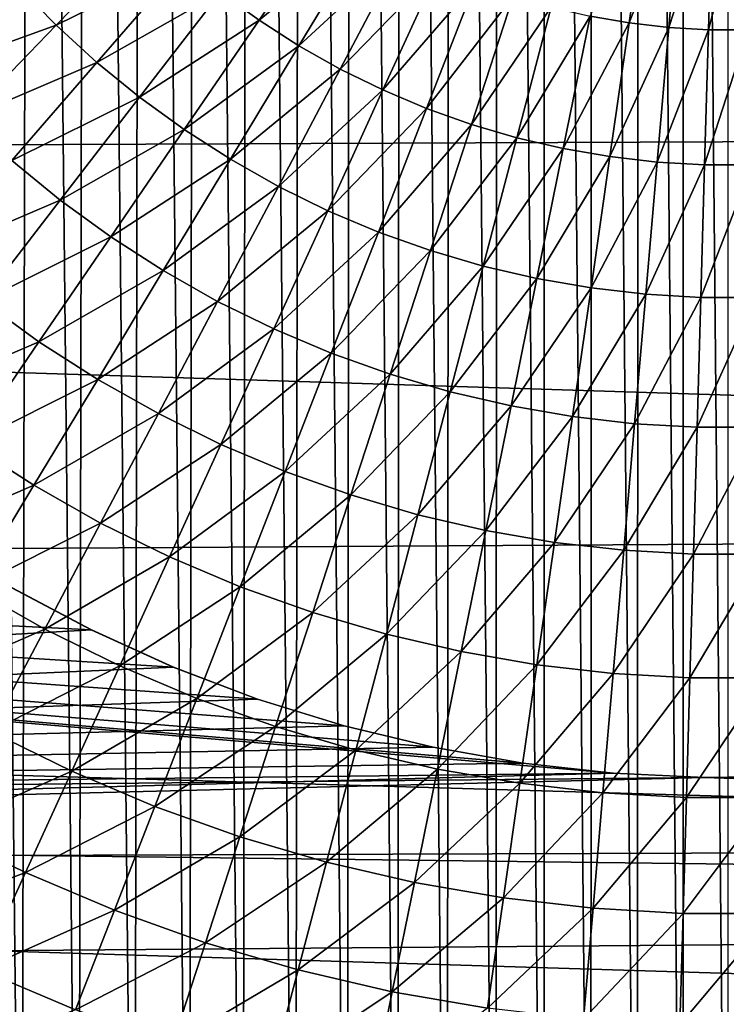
# Model space of a CAD drawing. Header units: millimetres. Extents: x -161 to 161, y -94 to 1149.
# Tile 635 of 656: x 147.45 to 148.8, y -60.73 to -58.86. Entities that reach past the tile are written whole.
import ezdxf

# ---------------------------------------------------------------- set-up
doc = ezdxf.new("R2010")
doc.units = ezdxf.units.MM
doc.header["$LTSCALE"] = 81.481481
for name, color, linetype in [('381', 7, 'CONTINUOUS'), ('383', 7, 'CONTINUOUS'), ('387', 7, 'CONTINUOUS'), ('393', 7, 'CONTINUOUS')]:
    doc.layers.add(name, color=color, linetype=linetype)

msp = doc.modelspace()

# ---------------------------------------------------------------- linework, layer by layer
at = {"layer": '381', "color": 7, "linetype": 'CONTINUOUS', "true_color": 0xaaaaaa}
for points in [[(142.0859, -60.4655, -22.1081), (142.125, -59.7399, -22.1921), (148.5812, -60.2912, -22.1305), (142.0859, -60.4655, -22.1081)], [(148.5812, -60.2912, -22.1305), (142.125, -59.7399, -22.1921), (148.4093, -60.2721, -22.1329), (148.5812, -60.2912, -22.1305)], [(148.4093, -60.2721, -22.1329), (142.125, -59.7399, -22.1921), (148.2379, -60.2417, -22.1366), (148.4093, -60.2721, -22.1329)], [(148.2379, -60.2417, -22.1366), (142.125, -59.7399, -22.1921), (148.0686, -60.2007, -22.1415), (148.2379, -60.2417, -22.1366)], [(148.0686, -60.2007, -22.1415), (142.125, -59.7399, -22.1921), (147.9036, -60.1498, -22.1476), (148.0686, -60.2007, -22.1415)], [(147.9036, -60.1498, -22.1476), (142.125, -59.7399, -22.1921), (147.7434, -60.089, -22.1547), (147.9036, -60.1498, -22.1476)], [(147.7434, -60.089, -22.1547), (142.125, -59.7399, -22.1921), (147.5871, -60.0181, -22.1627), (147.7434, -60.089, -22.1547)], [(147.5871, -60.0181, -22.1627), (142.125, -59.7399, -22.1921), (147.4362, -59.938, -22.1715), (147.5871, -60.0181, -22.1627)], [(148.755, -60.2996, -22.1295), (142.0859, -60.4655, -22.1081), (148.5812, -60.2912, -22.1305), (148.755, -60.2996, -22.1295)], [(160.3087, -60.4047, -22.1161), (142.0859, -60.4655, -22.1081), (148.755, -60.2996, -22.1295), (160.3087, -60.4047, -22.1161)], [(148.9293, -60.297, -22.1298), (160.3087, -60.4047, -22.1161), (148.755, -60.2996, -22.1295), (148.9293, -60.297, -22.1298)], [(160.3087, -61.0268, -22.0267), (142.0859, -60.4655, -22.1081), (160.3087, -60.4047, -22.1161), (160.3087, -61.0268, -22.0267)], [(142.0355, -61.1901, -22.0002), (142.0859, -60.4655, -22.1081), (160.3087, -61.0268, -22.0267), (142.0355, -61.1901, -22.0002)]]:
    msp.add_3dface(points, dxfattribs=at)
at = {"layer": '383', "color": 7, "linetype": 'CONTINUOUS', "true_color": 0xaaaaaa}
for points in [[(156.3175, -58.3044, 20.202), (156.3175, -59.0578, 20.1599), (135.3, -58.3471, 20.9349), (156.3175, -58.3044, 20.202)], [(135.3, -58.3471, 20.9349), (156.3175, -59.0578, 20.1599), (135.3, -59.1431, 20.8895), (135.3, -58.3471, 20.9349)], [(156.3175, -59.0578, 20.1599), (156.3175, -59.8091, 20.0898), (135.3, -59.1431, 20.8895), (156.3175, -59.0578, 20.1599)], [(135.3, -59.1431, 20.8895), (156.3175, -59.8091, 20.0898), (135.3, -59.9367, 20.8139), (135.3, -59.1431, 20.8895)], [(156.3175, -59.8091, 20.0898), (156.3175, -60.5572, 19.9917), (135.3, -59.9367, 20.8139), (156.3175, -59.8091, 20.0898)], [(135.3, -59.9367, 20.8139), (156.3175, -60.5572, 19.9917), (135.3, -60.727, 20.7083), (135.3, -59.9367, 20.8139)], [(147.4366, -59.9382, -20.4871), (141.4033, -60.3731, -20.6442), (147.5875, -60.0182, -20.4723), (147.4366, -59.9382, -20.4871)], [(147.5875, -60.0182, -20.4723), (141.4033, -60.3731, -20.6442), (147.7436, -60.0891, -20.4581), (147.5875, -60.0182, -20.4723)], [(147.7436, -60.0891, -20.4581), (141.4033, -60.3731, -20.6442), (147.9038, -60.1499, -20.4448), (147.7436, -60.0891, -20.4581)], [(147.9038, -60.1499, -20.4448), (141.4033, -60.3731, -20.6442), (148.0686, -60.2007, -20.4325), (147.9038, -60.1499, -20.4448)], [(148.0686, -60.2007, -20.4325), (141.4033, -60.3731, -20.6442), (148.2379, -60.2417, -20.4211), (148.0686, -60.2007, -20.4325)], [(148.2379, -60.2417, -20.4211), (141.4033, -60.3731, -20.6442), (148.4091, -60.2721, -20.4111), (148.2379, -60.2417, -20.4211)], [(148.4091, -60.2721, -20.4111), (141.4033, -60.3731, -20.6442), (148.5809, -60.2912, -20.4024), (148.4091, -60.2721, -20.4111)], [(148.5809, -60.2912, -20.4024), (141.4033, -60.3731, -20.6442), (148.7545, -60.2996, -20.3952), (148.5809, -60.2912, -20.4024)], [(148.7545, -60.2996, -20.3952), (141.4033, -60.3731, -20.6442), (156.3175, -60.5572, -20.0917), (148.7545, -60.2996, -20.3952)], [(148.9287, -60.297, -20.3894), (148.7545, -60.2996, -20.3952), (156.3175, -60.5572, -20.0917), (148.9287, -60.297, -20.3894)], [(141.4033, -60.3731, -20.6442), (141.3535, -61.0744, -20.5376), (156.3175, -60.5572, -20.0917), (141.4033, -60.3731, -20.6442)], [(156.3175, -60.5572, 19.9917), (156.3175, -61.301, 19.8659), (135.3, -60.727, 20.7083), (156.3175, -60.5572, 19.9917)], [(156.3175, -60.5572, -20.0917), (141.3535, -61.0744, -20.5376), (156.3175, -61.3011, -19.9659), (156.3175, -60.5572, -20.0917)], [(135.3, -60.727, 20.7083), (156.3175, -61.301, 19.8659), (135.3, -61.5126, 20.5728), (135.3, -60.727, 20.7083)]]:
    msp.add_3dface(points, dxfattribs=at)
at = {"layer": '387', "color": 7, "linetype": 'CONTINUOUS', "true_color": 0xaaaaaa}
for points in [[(148.5404, -53.0573, 61.95), (148.6271, -62.047, 61.95), (148.6281, -53.053, 61.95), (148.5404, -53.0573, 61.95)], [(148.6271, -62.047, 61.95), (148.7143, -62.0495, 61.95), (148.6281, -53.053, 61.95), (148.6271, -62.047, 61.95)], [(148.6281, -53.053, 61.95), (148.7143, -62.0495, 61.95), (148.7147, -53.0505, 61.95), (148.6281, -53.053, 61.95)], [(148.7143, -62.0495, 61.95), (148.8, -62.05, 61.95), (148.7147, -53.0505, 61.95), (148.7143, -62.0495, 61.95)], [(148.8, -62.05, 61.95), (148.8, -53.05, 61.95), (148.7147, -53.0505, 61.95), (148.8, -62.05, 61.95)], [(148.2702, -53.0812, 61.95), (148.3573, -62.0281, 61.95), (148.3613, -53.0715, 61.95), (148.2702, -53.0812, 61.95)], [(148.3573, -62.0281, 61.95), (148.4485, -62.0362, 61.95), (148.3613, -53.0715, 61.95), (148.3573, -62.0281, 61.95)], [(148.3613, -53.0715, 61.95), (148.4485, -62.0362, 61.95), (148.4513, -53.0635, 61.95), (148.3613, -53.0715, 61.95)], [(148.4485, -62.0362, 61.95), (148.5385, -62.0426, 61.95), (148.4513, -53.0635, 61.95), (148.4485, -62.0362, 61.95)], [(148.4513, -53.0635, 61.95), (148.5385, -62.0426, 61.95), (148.5404, -53.0573, 61.95), (148.4513, -53.0635, 61.95)], [(148.5385, -62.0426, 61.95), (148.6271, -62.047, 61.95), (148.5404, -53.0573, 61.95), (148.5385, -62.0426, 61.95)], [(148.1774, -53.0931, 61.95), (148.2647, -62.0182, 61.95), (148.2702, -53.0812, 61.95), (148.1774, -53.0931, 61.95)], [(148.2647, -62.0182, 61.95), (148.3573, -62.0281, 61.95), (148.2702, -53.0812, 61.95), (148.2647, -62.0182, 61.95)], [(147.9859, -53.1243, 61.95), (148.0741, -61.991, 61.95), (148.0826, -53.1076, 61.95), (147.9859, -53.1243, 61.95)], [(148.0741, -61.991, 61.95), (148.1705, -62.0059, 61.95), (148.0826, -53.1076, 61.95), (148.0741, -61.991, 61.95)], [(148.0826, -53.1076, 61.95), (148.1705, -62.0059, 61.95), (148.1774, -53.0931, 61.95), (148.0826, -53.1076, 61.95)], [(148.1705, -62.0059, 61.95), (148.2647, -62.0182, 61.95), (148.1774, -53.0931, 61.95), (148.1705, -62.0059, 61.95)], [(147.8873, -53.1434, 61.95), (147.9759, -61.9738, 61.95), (147.9859, -53.1243, 61.95), (147.8873, -53.1434, 61.95)], [(147.9759, -61.9738, 61.95), (148.0741, -61.991, 61.95), (147.9859, -53.1243, 61.95), (147.9759, -61.9738, 61.95)], [(147.7868, -53.1653, 61.95), (147.8758, -61.9542, 61.95), (147.8873, -53.1434, 61.95), (147.7868, -53.1653, 61.95)], [(147.8758, -61.9542, 61.95), (147.9759, -61.9738, 61.95), (147.8873, -53.1434, 61.95), (147.8758, -61.9542, 61.95)], [(147.6842, -53.1906, 61.95), (147.7736, -61.9316, 61.95), (147.7868, -53.1653, 61.95), (147.6842, -53.1906, 61.95)], [(147.7736, -61.9316, 61.95), (147.8758, -61.9542, 61.95), (147.7868, -53.1653, 61.95), (147.7736, -61.9316, 61.95)], [(147.5795, -53.2188, 61.95), (147.6693, -61.9055, 61.95), (147.6842, -53.1906, 61.95), (147.5795, -53.2188, 61.95)], [(147.6693, -61.9055, 61.95), (147.7736, -61.9316, 61.95), (147.6842, -53.1906, 61.95), (147.6693, -61.9055, 61.95)], [(147.4729, -53.2499, 61.95), (147.5628, -61.8765, 61.95), (147.5795, -53.2188, 61.95), (147.4729, -53.2499, 61.95)], [(147.5628, -61.8765, 61.95), (147.6693, -61.9055, 61.95), (147.5795, -53.2188, 61.95), (147.5628, -61.8765, 61.95)], [(147.3641, -53.285, 61.95), (147.4543, -61.8443, 61.95), (147.4729, -53.2499, 61.95), (147.3641, -53.285, 61.95)], [(147.4543, -61.8443, 61.95), (147.5628, -61.8765, 61.95), (147.4729, -53.2499, 61.95), (147.4543, -61.8443, 61.95)], [(147.3436, -61.8081, 61.95), (147.4543, -61.8443, 61.95), (147.3641, -53.285, 61.95), (147.3436, -61.8081, 61.95)]]:
    msp.add_3dface(points, dxfattribs=at)
at = {"layer": '393', "color": 7, "linetype": 'CONTINUOUS', "true_color": 0xaaaaaa}
for points in [[(148.6113, -58.8622, -24.2246), (148.5367, -58.8493, -24.2246), (148.6484, -58.6041, -24.2875), (148.6113, -58.8622, -24.2246)], [(148.7089, -58.6111, -24.2875), (148.6113, -58.8622, -24.2246), (148.6484, -58.6041, -24.2875), (148.7089, -58.6111, -24.2875)], [(148.6865, -58.8709, -24.2246), (148.6113, -58.8622, -24.2246), (148.7089, -58.6111, -24.2875), (148.6865, -58.8709, -24.2246)], [(148.7696, -58.6145, -24.2875), (148.6865, -58.8709, -24.2246), (148.7089, -58.6111, -24.2875), (148.7696, -58.6145, -24.2875)], [(148.7621, -58.8752, -24.2246), (148.6865, -58.8709, -24.2246), (148.7696, -58.6145, -24.2875), (148.7621, -58.8752, -24.2246)], [(148.8379, -58.8752, -24.2246), (148.7621, -58.8752, -24.2246), (148.8304, -58.6145, -24.2875), (148.8379, -58.8752, -24.2246)], [(148.8304, -58.6145, -24.2875), (148.7621, -58.8752, -24.2246), (148.7696, -58.6145, -24.2875), (148.8304, -58.6145, -24.2875)], [(147.9066, -58.8566, -24.148), (147.8334, -58.8035, -24.148), (148.0517, -58.6444, -24.2246), (147.9066, -58.8566, -24.148)], [(148.1154, -58.6853, -24.2246), (147.9066, -58.8566, -24.148), (148.0517, -58.6444, -24.2246), (148.1154, -58.6853, -24.2246)], [(147.5207, -58.8663, -24.058), (147.4477, -58.7912, -24.058), (147.6969, -58.6851, -24.148), (147.5207, -58.8663, -24.058)], [(147.7635, -58.7462, -24.148), (147.5207, -58.8663, -24.058), (147.6969, -58.6851, -24.148), (147.7635, -58.7462, -24.148)], [(147.9826, -58.9055, -24.148), (147.9066, -58.8566, -24.148), (148.1154, -58.6853, -24.2246), (147.9826, -58.9055, -24.148)], [(148.1813, -58.7225, -24.2246), (147.9826, -58.9055, -24.148), (148.1154, -58.6853, -24.2246), (148.1813, -58.7225, -24.2246)], [(148.0613, -58.9499, -24.148), (147.9826, -58.9055, -24.148), (148.1813, -58.7225, -24.2246), (148.0613, -58.9499, -24.148)], [(148.2493, -58.7559, -24.2246), (148.0613, -58.9499, -24.148), (148.1813, -58.7225, -24.2246), (148.2493, -58.7559, -24.2246)], [(147.598, -58.9372, -24.058), (147.5207, -58.8663, -24.058), (147.7635, -58.7462, -24.148), (147.598, -58.9372, -24.058)], [(147.8334, -58.8035, -24.148), (147.598, -58.9372, -24.058), (147.7635, -58.7462, -24.148), (147.8334, -58.8035, -24.148)], [(148.1425, -58.9898, -24.148), (148.0613, -58.9499, -24.148), (148.2493, -58.7559, -24.2246), (148.1425, -58.9898, -24.148)], [(148.319, -58.7854, -24.2246), (148.1425, -58.9898, -24.148), (148.2493, -58.7559, -24.2246), (148.319, -58.7854, -24.2246)], [(147.5207, -58.8663, -24.058), (147.2652, -58.9586, -23.9549), (147.4477, -58.7912, -24.058), (147.5207, -58.8663, -24.058)], [(148.2257, -59.025, -24.148), (148.1425, -58.9898, -24.148), (148.319, -58.7854, -24.2246), (148.2257, -59.025, -24.148)], [(148.3903, -58.8109, -24.2246), (148.2257, -59.025, -24.148), (148.319, -58.7854, -24.2246), (148.3903, -58.8109, -24.2246)], [(147.6791, -59.0036, -24.058), (147.598, -58.9372, -24.058), (147.8334, -58.8035, -24.148), (147.6791, -59.0036, -24.058)], [(147.9066, -58.8566, -24.148), (147.6791, -59.0036, -24.058), (147.8334, -58.8035, -24.148), (147.9066, -58.8566, -24.148)], [(148.3109, -59.0554, -24.148), (148.2257, -59.025, -24.148), (148.3903, -58.8109, -24.2246), (148.3109, -59.0554, -24.148)], [(148.463, -58.8322, -24.2246), (148.3109, -59.0554, -24.148), (148.3903, -58.8109, -24.2246), (148.463, -58.8322, -24.2246)], [(148.3976, -59.0808, -24.148), (148.3109, -59.0554, -24.148), (148.463, -58.8322, -24.2246), (148.3976, -59.0808, -24.148)], [(148.5367, -58.8493, -24.2246), (148.3976, -59.0808, -24.148), (148.463, -58.8322, -24.2246), (148.5367, -58.8493, -24.2246)], [(147.3482, -59.0439, -23.9549), (147.2652, -58.9586, -23.9549), (147.5207, -58.8663, -24.058), (147.3482, -59.0439, -23.9549)], [(147.598, -58.9372, -24.058), (147.3482, -59.0439, -23.9549), (147.5207, -58.8663, -24.058), (147.598, -58.9372, -24.058)], [(147.7639, -59.0652, -24.058), (147.6791, -59.0036, -24.058), (147.9066, -58.8566, -24.148), (147.7639, -59.0652, -24.058)], [(147.9826, -58.9055, -24.148), (147.7639, -59.0652, -24.058), (147.9066, -58.8566, -24.148), (147.9826, -58.9055, -24.148)], [(148.4857, -59.1013, -24.148), (148.3976, -59.0808, -24.148), (148.5367, -58.8493, -24.2246), (148.4857, -59.1013, -24.148)], [(148.6113, -58.8622, -24.2246), (148.4857, -59.1013, -24.148), (148.5367, -58.8493, -24.2246), (148.6113, -58.8622, -24.2246)], [(148.5747, -59.1167, -24.148), (148.4857, -59.1013, -24.148), (148.6113, -58.8622, -24.2246), (148.5747, -59.1167, -24.148)], [(148.6865, -58.8709, -24.2246), (148.5747, -59.1167, -24.148), (148.6113, -58.8622, -24.2246), (148.6865, -58.8709, -24.2246)], [(148.6645, -59.127, -24.148), (148.5747, -59.1167, -24.148), (148.6865, -58.8709, -24.2246), (148.6645, -59.127, -24.148)], [(148.7621, -58.8752, -24.2246), (148.6645, -59.127, -24.148), (148.6865, -58.8709, -24.2246), (148.7621, -58.8752, -24.2246)], [(148.7548, -59.1322, -24.148), (148.6645, -59.127, -24.148), (148.7621, -58.8752, -24.2246), (148.7548, -59.1322, -24.148)], [(148.8452, -59.1322, -24.148), (148.7548, -59.1322, -24.148), (148.8379, -58.8752, -24.2246), (148.8452, -59.1322, -24.148)], [(148.8379, -58.8752, -24.2246), (148.7548, -59.1322, -24.148), (148.7621, -58.8752, -24.2246), (148.8379, -58.8752, -24.2246)], [(147.8521, -59.1219, -24.058), (147.7639, -59.0652, -24.058), (147.9826, -58.9055, -24.148), (147.8521, -59.1219, -24.058)], [(148.0613, -58.9499, -24.148), (147.8521, -59.1219, -24.058), (147.9826, -58.9055, -24.148), (148.0613, -58.9499, -24.148)], [(147.4358, -59.1244, -23.9549), (147.3482, -59.0439, -23.9549), (147.598, -58.9372, -24.058), (147.4358, -59.1244, -23.9549)], [(147.6791, -59.0036, -24.058), (147.4358, -59.1244, -23.9549), (147.598, -58.9372, -24.058), (147.6791, -59.0036, -24.058)], [(147.9434, -59.1734, -24.058), (147.8521, -59.1219, -24.058), (148.0613, -58.9499, -24.148), (147.9434, -59.1734, -24.058)], [(148.1425, -58.9898, -24.148), (147.9434, -59.1734, -24.058), (148.0613, -58.9499, -24.148), (148.1425, -58.9898, -24.148)], [(148.0375, -59.2197, -24.058), (147.9434, -59.1734, -24.058), (148.1425, -58.9898, -24.148), (148.0375, -59.2197, -24.058)], [(148.2257, -59.025, -24.148), (148.0375, -59.2197, -24.058), (148.1425, -58.9898, -24.148), (148.2257, -59.025, -24.148)], [(147.5279, -59.1997, -23.9549), (147.4358, -59.1244, -23.9549), (147.6791, -59.0036, -24.058), (147.5279, -59.1997, -23.9549)], [(147.7639, -59.0652, -24.058), (147.5279, -59.1997, -23.9549), (147.6791, -59.0036, -24.058), (147.7639, -59.0652, -24.058)], [(148.134, -59.2605, -24.058), (148.0375, -59.2197, -24.058), (148.2257, -59.025, -24.148), (148.134, -59.2605, -24.058)], [(148.3109, -59.0554, -24.148), (148.134, -59.2605, -24.058), (148.2257, -59.025, -24.148), (148.3109, -59.0554, -24.148)], [(147.6242, -59.2696, -23.9549), (147.5279, -59.1997, -23.9549), (147.7639, -59.0652, -24.058), (147.6242, -59.2696, -23.9549)], [(147.8521, -59.1219, -24.058), (147.6242, -59.2696, -23.9549), (147.7639, -59.0652, -24.058), (147.8521, -59.1219, -24.058)], [(148.2328, -59.2957, -24.058), (148.134, -59.2605, -24.058), (148.3109, -59.0554, -24.148), (148.2328, -59.2957, -24.058)], [(148.3976, -59.0808, -24.148), (148.2328, -59.2957, -24.058), (148.3109, -59.0554, -24.148), (148.3976, -59.0808, -24.148)], [(148.3334, -59.3252, -24.058), (148.2328, -59.2957, -24.058), (148.3976, -59.0808, -24.148), (148.3334, -59.3252, -24.058)], [(148.4857, -59.1013, -24.148), (148.3334, -59.3252, -24.058), (148.3976, -59.0808, -24.148), (148.4857, -59.1013, -24.148)], [(148.4355, -59.349, -24.058), (148.3334, -59.3252, -24.058), (148.4857, -59.1013, -24.148), (148.4355, -59.349, -24.058)], [(148.5747, -59.1167, -24.148), (148.4355, -59.349, -24.058), (148.4857, -59.1013, -24.148), (148.5747, -59.1167, -24.148)], [(147.5279, -59.1997, -23.9549), (147.2774, -59.3071, -23.8388), (147.4358, -59.1244, -23.9549), (147.5279, -59.1997, -23.9549)], [(147.7243, -59.3339, -23.9549), (147.6242, -59.2696, -23.9549), (147.8521, -59.1219, -24.058), (147.7243, -59.3339, -23.9549)], [(147.9434, -59.1734, -24.058), (147.7243, -59.3339, -23.9549), (147.8521, -59.1219, -24.058), (147.9434, -59.1734, -24.058)], [(148.5388, -59.3669, -24.058), (148.4355, -59.349, -24.058), (148.5747, -59.1167, -24.148), (148.5388, -59.3669, -24.058)], [(148.6645, -59.127, -24.148), (148.5388, -59.3669, -24.058), (148.5747, -59.1167, -24.148), (148.6645, -59.127, -24.148)], [(148.6429, -59.3788, -24.058), (148.5388, -59.3669, -24.058), (148.6645, -59.127, -24.148), (148.6429, -59.3788, -24.058)], [(148.7548, -59.1322, -24.148), (148.6429, -59.3788, -24.058), (148.6645, -59.127, -24.148), (148.7548, -59.1322, -24.148)], [(148.7476, -59.3848, -24.058), (148.6429, -59.3788, -24.058), (148.7548, -59.1322, -24.148), (148.7476, -59.3848, -24.058)], [(148.8524, -59.3848, -24.058), (148.7476, -59.3848, -24.058), (148.8452, -59.1322, -24.148), (148.8524, -59.3848, -24.058)], [(148.8452, -59.1322, -24.148), (148.7476, -59.3848, -24.058), (148.7548, -59.1322, -24.148), (148.8452, -59.1322, -24.148)], [(147.8278, -59.3924, -23.9549), (147.7243, -59.3339, -23.9549), (147.9434, -59.1734, -24.058), (147.8278, -59.3924, -23.9549)], [(148.0375, -59.2197, -24.058), (147.8278, -59.3924, -23.9549), (147.9434, -59.1734, -24.058), (148.0375, -59.2197, -24.058)], [(147.3802, -59.3912, -23.8388), (147.2774, -59.3071, -23.8388), (147.5279, -59.1997, -23.9549), (147.3802, -59.3912, -23.8388)], [(147.6242, -59.2696, -23.9549), (147.3802, -59.3912, -23.8388), (147.5279, -59.1997, -23.9549), (147.6242, -59.2696, -23.9549)], [(147.9346, -59.4449, -23.9549), (147.8278, -59.3924, -23.9549), (148.0375, -59.2197, -24.058), (147.9346, -59.4449, -23.9549)], [(148.134, -59.2605, -24.058), (147.9346, -59.4449, -23.9549), (148.0375, -59.2197, -24.058), (148.134, -59.2605, -24.058)], [(148.0442, -59.4912, -23.9549), (147.9346, -59.4449, -23.9549), (148.134, -59.2605, -24.058), (148.0442, -59.4912, -23.9549)], [(148.2328, -59.2957, -24.058), (148.0442, -59.4912, -23.9549), (148.134, -59.2605, -24.058), (148.2328, -59.2957, -24.058)], [(147.4876, -59.4693, -23.8388), (147.3802, -59.3912, -23.8388), (147.6242, -59.2696, -23.9549), (147.4876, -59.4693, -23.8388)], [(147.7243, -59.3339, -23.9549), (147.4876, -59.4693, -23.8388), (147.6242, -59.2696, -23.9549), (147.7243, -59.3339, -23.9549)], [(148.1563, -59.5312, -23.9549), (148.0442, -59.4912, -23.9549), (148.2328, -59.2957, -24.058), (148.1563, -59.5312, -23.9549)], [(148.3334, -59.3252, -24.058), (148.1563, -59.5312, -23.9549), (148.2328, -59.2957, -24.058), (148.3334, -59.3252, -24.058)], [(147.5994, -59.541, -23.8388), (147.4876, -59.4693, -23.8388), (147.7243, -59.3339, -23.9549), (147.5994, -59.541, -23.8388)], [(147.8278, -59.3924, -23.9549), (147.5994, -59.541, -23.8388), (147.7243, -59.3339, -23.9549), (147.8278, -59.3924, -23.9549)], [(148.2704, -59.5647, -23.9549), (148.1563, -59.5312, -23.9549), (148.3334, -59.3252, -24.058), (148.2704, -59.5647, -23.9549)], [(148.4355, -59.349, -24.058), (148.2704, -59.5647, -23.9549), (148.3334, -59.3252, -24.058), (148.4355, -59.349, -24.058)], [(148.3863, -59.5917, -23.9549), (148.2704, -59.5647, -23.9549), (148.4355, -59.349, -24.058), (148.3863, -59.5917, -23.9549)], [(148.5388, -59.3669, -24.058), (148.3863, -59.5917, -23.9549), (148.4355, -59.349, -24.058), (148.5388, -59.3669, -24.058)], [(148.5035, -59.612, -23.9549), (148.3863, -59.5917, -23.9549), (148.5388, -59.3669, -24.058), (148.5035, -59.612, -23.9549)], [(148.6429, -59.3788, -24.058), (148.5035, -59.612, -23.9549), (148.5388, -59.3669, -24.058), (148.6429, -59.3788, -24.058)], [(147.4876, -59.4693, -23.8388), (147.2365, -59.5776, -23.7102), (147.3802, -59.3912, -23.8388), (147.4876, -59.4693, -23.8388)], [(147.715, -59.6063, -23.8388), (147.5994, -59.541, -23.8388), (147.8278, -59.3924, -23.9549), (147.715, -59.6063, -23.8388)], [(147.9346, -59.4449, -23.9549), (147.715, -59.6063, -23.8388), (147.8278, -59.3924, -23.9549), (147.9346, -59.4449, -23.9549)], [(148.6217, -59.6255, -23.9549), (148.5035, -59.612, -23.9549), (148.6429, -59.3788, -24.058), (148.6217, -59.6255, -23.9549)], [(148.7476, -59.3848, -24.058), (148.6217, -59.6255, -23.9549), (148.6429, -59.3788, -24.058), (148.7476, -59.3848, -24.058)], [(148.7405, -59.6323, -23.9549), (148.6217, -59.6255, -23.9549), (148.7476, -59.3848, -24.058), (148.7405, -59.6323, -23.9549)], [(148.8595, -59.6323, -23.9549), (148.7405, -59.6323, -23.9549), (148.8524, -59.3848, -24.058), (148.8595, -59.6323, -23.9549)], [(148.8524, -59.3848, -24.058), (148.7405, -59.6323, -23.9549), (148.7476, -59.3848, -24.058), (148.8524, -59.3848, -24.058)], [(147.8341, -59.6649, -23.8388), (147.715, -59.6063, -23.8388), (147.9346, -59.4449, -23.9549), (147.8341, -59.6649, -23.8388)], [(148.0442, -59.4912, -23.9549), (147.8341, -59.6649, -23.8388), (147.9346, -59.4449, -23.9549), (148.0442, -59.4912, -23.9549)], [(147.3548, -59.6636, -23.7102), (147.2365, -59.5776, -23.7102), (147.4876, -59.4693, -23.8388), (147.3548, -59.6636, -23.7102)], [(147.5994, -59.541, -23.8388), (147.3548, -59.6636, -23.7102), (147.4876, -59.4693, -23.8388), (147.5994, -59.541, -23.8388)], [(147.9565, -59.7166, -23.8388), (147.8341, -59.6649, -23.8388), (148.0442, -59.4912, -23.9549), (147.9565, -59.7166, -23.8388)], [(148.1563, -59.5312, -23.9549), (147.9565, -59.7166, -23.8388), (148.0442, -59.4912, -23.9549), (148.1563, -59.5312, -23.9549)], [(147.4778, -59.7426, -23.7102), (147.3548, -59.6636, -23.7102), (147.5994, -59.541, -23.8388), (147.4778, -59.7426, -23.7102)], [(147.715, -59.6063, -23.8388), (147.4778, -59.7426, -23.7102), (147.5994, -59.541, -23.8388), (147.715, -59.6063, -23.8388)], [(148.0815, -59.7612, -23.8388), (147.9565, -59.7166, -23.8388), (148.1563, -59.5312, -23.9549), (148.0815, -59.7612, -23.8388)], [(148.2704, -59.5647, -23.9549), (148.0815, -59.7612, -23.8388), (148.1563, -59.5312, -23.9549), (148.2704, -59.5647, -23.9549)], [(148.2089, -59.7987, -23.8388), (148.0815, -59.7612, -23.8388), (148.2704, -59.5647, -23.9549), (148.2089, -59.7987, -23.8388)], [(148.3863, -59.5917, -23.9549), (148.2089, -59.7987, -23.8388), (148.2704, -59.5647, -23.9549), (148.3863, -59.5917, -23.9549)], [(148.3383, -59.8287, -23.8388), (148.2089, -59.7987, -23.8388), (148.3863, -59.5917, -23.9549), (148.3383, -59.8287, -23.8388)], [(148.5035, -59.612, -23.9549), (148.3383, -59.8287, -23.8388), (148.3863, -59.5917, -23.9549), (148.5035, -59.612, -23.9549)], [(147.6051, -59.8146, -23.7102), (147.4778, -59.7426, -23.7102), (147.715, -59.6063, -23.8388), (147.6051, -59.8146, -23.7102)], [(147.8341, -59.6649, -23.8388), (147.6051, -59.8146, -23.7102), (147.715, -59.6063, -23.8388), (147.8341, -59.6649, -23.8388)], [(148.4691, -59.8514, -23.8388), (148.3383, -59.8287, -23.8388), (148.5035, -59.612, -23.9549), (148.4691, -59.8514, -23.8388)], [(148.6217, -59.6255, -23.9549), (148.4691, -59.8514, -23.8388), (148.5035, -59.612, -23.9549), (148.6217, -59.6255, -23.9549)], [(148.601, -59.8665, -23.8388), (148.4691, -59.8514, -23.8388), (148.6217, -59.6255, -23.9549), (148.601, -59.8665, -23.8388)], [(148.7405, -59.6323, -23.9549), (148.601, -59.8665, -23.8388), (148.6217, -59.6255, -23.9549), (148.7405, -59.6323, -23.9549)], [(148.7336, -59.8741, -23.8388), (148.601, -59.8665, -23.8388), (148.7405, -59.6323, -23.9549), (148.7336, -59.8741, -23.8388)], [(148.8664, -59.8741, -23.8388), (148.7336, -59.8741, -23.8388), (148.8595, -59.6323, -23.9549), (148.8664, -59.8741, -23.8388)], [(148.8595, -59.6323, -23.9549), (148.7336, -59.8741, -23.8388), (148.7405, -59.6323, -23.9549), (148.8595, -59.6323, -23.9549)], [(147.4778, -59.7426, -23.7102), (147.2259, -59.8521, -23.5694), (147.3548, -59.6636, -23.7102), (147.4778, -59.7426, -23.7102)], [(147.7363, -59.8791, -23.7102), (147.6051, -59.8146, -23.7102), (147.8341, -59.6649, -23.8388), (147.7363, -59.8791, -23.7102)], [(147.9565, -59.7166, -23.8388), (147.7363, -59.8791, -23.7102), (147.8341, -59.6649, -23.8388), (147.9565, -59.7166, -23.8388)], [(147.871, -59.936, -23.7102), (147.7363, -59.8791, -23.7102), (147.9565, -59.7166, -23.8388), (147.871, -59.936, -23.7102)], [(148.0815, -59.7612, -23.8388), (147.871, -59.936, -23.7102), (147.9565, -59.7166, -23.8388), (148.0815, -59.7612, -23.8388)], [(147.3599, -59.9382, -23.5694), (147.2259, -59.8521, -23.5694), (147.4778, -59.7426, -23.7102), (147.3599, -59.9382, -23.5694)], [(147.6051, -59.8146, -23.7102), (147.3599, -59.9382, -23.5694), (147.4778, -59.7426, -23.7102), (147.6051, -59.8146, -23.7102)], [(148.0088, -59.9851, -23.7102), (147.871, -59.936, -23.7102), (148.0815, -59.7612, -23.8388), (148.0088, -59.9851, -23.7102)], [(148.2089, -59.7987, -23.8388), (148.0088, -59.9851, -23.7102), (148.0815, -59.7612, -23.8388), (148.2089, -59.7987, -23.8388)], [(148.1491, -60.0263, -23.7102), (148.0088, -59.9851, -23.7102), (148.2089, -59.7987, -23.8388), (148.1491, -60.0263, -23.7102)], [(148.3383, -59.8287, -23.8388), (148.1491, -60.0263, -23.7102), (148.2089, -59.7987, -23.8388), (148.3383, -59.8287, -23.8388)], [(147.4986, -60.0165, -23.5694), (147.3599, -59.9382, -23.5694), (147.6051, -59.8146, -23.7102), (147.4986, -60.0165, -23.5694)], [(147.7363, -59.8791, -23.7102), (147.4986, -60.0165, -23.5694), (147.6051, -59.8146, -23.7102), (147.7363, -59.8791, -23.7102)], [(148.2915, -60.0595, -23.7102), (148.1491, -60.0263, -23.7102), (148.3383, -59.8287, -23.8388), (148.2915, -60.0595, -23.7102)], [(148.4691, -59.8514, -23.8388), (148.2915, -60.0595, -23.7102), (148.3383, -59.8287, -23.8388), (148.4691, -59.8514, -23.8388)], [(148.4356, -60.0844, -23.7102), (148.2915, -60.0595, -23.7102), (148.4691, -59.8514, -23.8388), (148.4356, -60.0844, -23.7102)], [(148.601, -59.8665, -23.8388), (148.4356, -60.0844, -23.7102), (148.4691, -59.8514, -23.8388), (148.601, -59.8665, -23.8388)], [(147.6415, -60.0868, -23.5694), (147.4986, -60.0165, -23.5694), (147.7363, -59.8791, -23.7102), (147.6415, -60.0868, -23.5694)], [(147.871, -59.936, -23.7102), (147.6415, -60.0868, -23.5694), (147.7363, -59.8791, -23.7102), (147.871, -59.936, -23.7102)], [(148.5809, -60.1011, -23.7102), (148.4356, -60.0844, -23.7102), (148.601, -59.8665, -23.8388), (148.5809, -60.1011, -23.7102)], [(148.7336, -59.8741, -23.8388), (148.5809, -60.1011, -23.7102), (148.601, -59.8665, -23.8388), (148.7336, -59.8741, -23.8388)], [(148.7269, -60.1094, -23.7102), (148.5809, -60.1011, -23.7102), (148.7336, -59.8741, -23.8388), (148.7269, -60.1094, -23.7102)], [(148.8731, -60.1094, -23.7102), (148.7269, -60.1094, -23.7102), (148.8664, -59.8741, -23.8388), (148.8731, -60.1094, -23.7102)], [(148.8664, -59.8741, -23.8388), (148.7269, -60.1094, -23.7102), (148.7336, -59.8741, -23.8388), (148.8664, -59.8741, -23.8388)], [(147.7882, -60.1488, -23.5694), (147.6415, -60.0868, -23.5694), (147.871, -59.936, -23.7102), (147.7882, -60.1488, -23.5694)], [(148.0088, -59.9851, -23.7102), (147.7882, -60.1488, -23.5694), (147.871, -59.936, -23.7102), (148.0088, -59.9851, -23.7102)], [(147.4986, -60.0165, -23.5694), (147.246, -60.1271, -23.4168), (147.3599, -59.9382, -23.5694), (147.4986, -60.0165, -23.5694)], [(147.9382, -60.2023, -23.5694), (147.7882, -60.1488, -23.5694), (148.0088, -59.9851, -23.7102), (147.9382, -60.2023, -23.5694)], [(148.1491, -60.0263, -23.7102), (147.9382, -60.2023, -23.5694), (148.0088, -59.9851, -23.7102), (148.1491, -60.0263, -23.7102)], [(147.3956, -60.2116, -23.4168), (147.246, -60.1271, -23.4168), (147.4986, -60.0165, -23.5694), (147.3956, -60.2116, -23.4168)], [(147.6415, -60.0868, -23.5694), (147.3956, -60.2116, -23.4168), (147.4986, -60.0165, -23.5694), (147.6415, -60.0868, -23.5694)], [(148.091, -60.2472, -23.5694), (147.9382, -60.2023, -23.5694), (148.1491, -60.0263, -23.7102), (148.091, -60.2472, -23.5694)], [(148.2915, -60.0595, -23.7102), (148.091, -60.2472, -23.5694), (148.1491, -60.0263, -23.7102), (148.2915, -60.0595, -23.7102)], [(148.2462, -60.2832, -23.5694), (148.091, -60.2472, -23.5694), (148.2915, -60.0595, -23.7102), (148.2462, -60.2832, -23.5694)], [(148.4356, -60.0844, -23.7102), (148.2462, -60.2832, -23.5694), (148.2915, -60.0595, -23.7102), (148.4356, -60.0844, -23.7102)], [(148.4031, -60.3104, -23.5694), (148.2462, -60.2832, -23.5694), (148.4356, -60.0844, -23.7102), (148.4031, -60.3104, -23.5694)], [(148.5809, -60.1011, -23.7102), (148.4031, -60.3104, -23.5694), (148.4356, -60.0844, -23.7102), (148.5809, -60.1011, -23.7102)], [(147.5499, -60.2874, -23.4168), (147.3956, -60.2116, -23.4168), (147.6415, -60.0868, -23.5694), (147.5499, -60.2874, -23.4168)], [(147.7882, -60.1488, -23.5694), (147.5499, -60.2874, -23.4168), (147.6415, -60.0868, -23.5694), (147.7882, -60.1488, -23.5694)], [(148.5614, -60.3286, -23.5694), (148.4031, -60.3104, -23.5694), (148.5809, -60.1011, -23.7102), (148.5614, -60.3286, -23.5694)], [(148.7269, -60.1094, -23.7102), (148.5614, -60.3286, -23.5694), (148.5809, -60.1011, -23.7102), (148.7269, -60.1094, -23.7102)], [(148.7204, -60.3376, -23.5694), (148.5614, -60.3286, -23.5694), (148.7269, -60.1094, -23.7102), (148.7204, -60.3376, -23.5694)], [(148.8796, -60.3376, -23.5694), (148.7204, -60.3376, -23.5694), (148.8731, -60.1094, -23.7102), (148.8796, -60.3376, -23.5694)], [(148.8731, -60.1094, -23.7102), (148.7204, -60.3376, -23.5694), (148.7269, -60.1094, -23.7102), (148.8731, -60.1094, -23.7102)], [(147.7082, -60.3543, -23.4168), (147.5499, -60.2874, -23.4168), (147.7882, -60.1488, -23.5694), (147.7082, -60.3543, -23.4168)], [(147.9382, -60.2023, -23.5694), (147.7082, -60.3543, -23.4168), (147.7882, -60.1488, -23.5694), (147.9382, -60.2023, -23.5694)], [(147.5499, -60.2874, -23.4168), (147.2966, -60.3993, -23.2528), (147.3956, -60.2116, -23.4168), (147.5499, -60.2874, -23.4168)], [(147.87, -60.4121, -23.4168), (147.7082, -60.3543, -23.4168), (147.9382, -60.2023, -23.5694), (147.87, -60.4121, -23.4168)], [(148.091, -60.2472, -23.5694), (147.87, -60.4121, -23.4168), (147.9382, -60.2023, -23.5694), (148.091, -60.2472, -23.5694)], [(148.035, -60.4605, -23.4168), (147.87, -60.4121, -23.4168), (148.091, -60.2472, -23.5694), (148.035, -60.4605, -23.4168)], [(148.2462, -60.2832, -23.5694), (148.035, -60.4605, -23.4168), (148.091, -60.2472, -23.5694), (148.2462, -60.2832, -23.5694)], [(147.4617, -60.4805, -23.2528), (147.2966, -60.3993, -23.2528), (147.5499, -60.2874, -23.4168), (147.4617, -60.4805, -23.2528)], [(147.7082, -60.3543, -23.4168), (147.4617, -60.4805, -23.2528), (147.5499, -60.2874, -23.4168), (147.7082, -60.3543, -23.4168)], [(148.2024, -60.4994, -23.4168), (148.035, -60.4605, -23.4168), (148.2462, -60.2832, -23.5694), (148.2024, -60.4994, -23.4168)], [(148.4031, -60.3104, -23.5694), (148.2024, -60.4994, -23.4168), (148.2462, -60.2832, -23.5694), (148.4031, -60.3104, -23.5694)], [(148.3717, -60.5288, -23.4168), (148.2024, -60.4994, -23.4168), (148.4031, -60.3104, -23.5694), (148.3717, -60.5288, -23.4168)], [(148.5614, -60.3286, -23.5694), (148.3717, -60.5288, -23.4168), (148.4031, -60.3104, -23.5694), (148.5614, -60.3286, -23.5694)], [(148.5425, -60.5483, -23.4168), (148.3717, -60.5288, -23.4168), (148.5614, -60.3286, -23.5694), (148.5425, -60.5483, -23.4168)], [(148.7204, -60.3376, -23.5694), (148.5425, -60.5483, -23.4168), (148.5614, -60.3286, -23.5694), (148.7204, -60.3376, -23.5694)], [(148.7141, -60.5582, -23.4168), (148.5425, -60.5483, -23.4168), (148.7204, -60.3376, -23.5694), (148.7141, -60.5582, -23.4168)], [(148.8859, -60.5582, -23.4168), (148.7141, -60.5582, -23.4168), (148.8796, -60.3376, -23.5694), (148.8859, -60.5582, -23.4168)], [(148.8796, -60.3376, -23.5694), (148.7141, -60.5582, -23.4168), (148.7204, -60.3376, -23.5694), (148.8796, -60.3376, -23.5694)], [(147.6312, -60.5521, -23.2528), (147.4617, -60.4805, -23.2528), (147.7082, -60.3543, -23.4168), (147.6312, -60.5521, -23.2528)], [(147.87, -60.4121, -23.4168), (147.6312, -60.5521, -23.2528), (147.7082, -60.3543, -23.4168), (147.87, -60.4121, -23.4168)], [(147.4617, -60.4805, -23.2528), (147.2017, -60.5792, -23.0778), (147.2966, -60.3993, -23.2528), (147.4617, -60.4805, -23.2528)], [(147.8045, -60.614, -23.2528), (147.6312, -60.5521, -23.2528), (147.87, -60.4121, -23.4168), (147.8045, -60.614, -23.2528)], [(148.035, -60.4605, -23.4168), (147.8045, -60.614, -23.2528), (147.87, -60.4121, -23.4168), (148.035, -60.4605, -23.4168)], [(147.981, -60.6658, -23.2528), (147.8045, -60.614, -23.2528), (148.035, -60.4605, -23.4168), (147.981, -60.6658, -23.2528)], [(148.2024, -60.4994, -23.4168), (147.981, -60.6658, -23.2528), (148.035, -60.4605, -23.4168), (148.2024, -60.4994, -23.4168)], [(147.3772, -60.6655, -23.0778), (147.2017, -60.5792, -23.0778), (147.4617, -60.4805, -23.2528), (147.3772, -60.6655, -23.0778)], [(147.6312, -60.5521, -23.2528), (147.3772, -60.6655, -23.0778), (147.4617, -60.4805, -23.2528), (147.6312, -60.5521, -23.2528)], [(148.1602, -60.7075, -23.2528), (147.981, -60.6658, -23.2528), (148.2024, -60.4994, -23.4168), (148.1602, -60.7075, -23.2528)], [(148.3717, -60.5288, -23.4168), (148.1602, -60.7075, -23.2528), (148.2024, -60.4994, -23.4168), (148.3717, -60.5288, -23.4168)], [(148.3415, -60.7389, -23.2528), (148.1602, -60.7075, -23.2528), (148.3717, -60.5288, -23.4168), (148.3415, -60.7389, -23.2528)], [(148.5425, -60.5483, -23.4168), (148.3415, -60.7389, -23.2528), (148.3717, -60.5288, -23.4168), (148.5425, -60.5483, -23.4168)], [(147.5574, -60.7416, -23.0778), (147.3772, -60.6655, -23.0778), (147.6312, -60.5521, -23.2528), (147.5574, -60.7416, -23.0778)], [(147.8045, -60.614, -23.2528), (147.5574, -60.7416, -23.0778), (147.6312, -60.5521, -23.2528), (147.8045, -60.614, -23.2528)], [(148.5243, -60.7598, -23.2528), (148.3415, -60.7389, -23.2528), (148.5425, -60.5483, -23.4168), (148.5243, -60.7598, -23.2528)], [(148.7141, -60.5582, -23.4168), (148.5243, -60.7598, -23.2528), (148.5425, -60.5483, -23.4168), (148.7141, -60.5582, -23.4168)], [(148.708, -60.7703, -23.2528), (148.5243, -60.7598, -23.2528), (148.7141, -60.5582, -23.4168), (148.708, -60.7703, -23.2528)], [(148.892, -60.7703, -23.2528), (148.708, -60.7703, -23.2528), (148.8859, -60.5582, -23.4168), (148.892, -60.7703, -23.2528)], [(148.8859, -60.5582, -23.4168), (148.708, -60.7703, -23.2528), (148.7141, -60.5582, -23.4168), (148.8859, -60.5582, -23.4168)], [(147.7416, -60.8074, -23.0778), (147.5574, -60.7416, -23.0778), (147.8045, -60.614, -23.2528), (147.7416, -60.8074, -23.0778)], [(147.981, -60.6658, -23.2528), (147.7416, -60.8074, -23.0778), (147.8045, -60.614, -23.2528), (147.981, -60.6658, -23.2528)], [(147.5574, -60.7416, -23.0778), (147.2967, -60.8418, -22.8924), (147.3772, -60.6655, -23.0778), (147.5574, -60.7416, -23.0778)], [(147.9293, -60.8625, -23.0778), (147.7416, -60.8074, -23.0778), (147.981, -60.6658, -23.2528), (147.9293, -60.8625, -23.0778)], [(148.1602, -60.7075, -23.2528), (147.9293, -60.8625, -23.0778), (147.981, -60.6658, -23.2528), (148.1602, -60.7075, -23.2528)], [(148.1198, -60.9068, -23.0778), (147.9293, -60.8625, -23.0778), (148.1602, -60.7075, -23.2528), (148.1198, -60.9068, -23.0778)], [(148.3415, -60.7389, -23.2528), (148.1198, -60.9068, -23.0778), (148.1602, -60.7075, -23.2528), (148.3415, -60.7389, -23.2528)]]:
    msp.add_3dface(points, dxfattribs=at)

doc.saveas('drawing.dxf')
